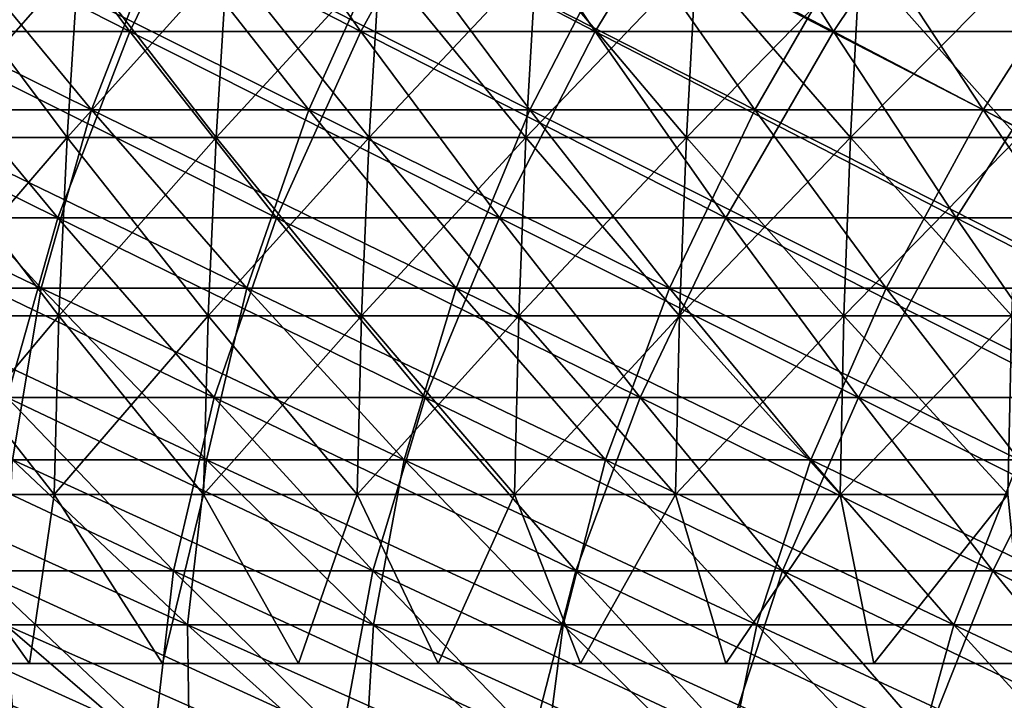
# Model space of a CAD drawing. Header units: millimetres. Extents: x -250 to 250, y -45 to 4150.
# Tile 416 of 656: x -70 to -54, y 3930 to 3941. Entities that reach past the tile are written whole.
import ezdxf

# ---------------------------------------------------------------- set-up
doc = ezdxf.new("R2010")
doc.units = ezdxf.units.MM
doc.header["$LTSCALE"] = 81.481481
for name, color, linetype in [('19', 7, 'CONTINUOUS'), ('20', 7, 'CONTINUOUS'), ('21', 7, 'CONTINUOUS'), ('22', 7, 'CONTINUOUS'), ('23', 7, 'CONTINUOUS'), ('24', 7, 'CONTINUOUS')]:
    doc.layers.add(name, color=color, linetype=linetype)

msp = doc.modelspace()

# ---------------------------------------------------------------- linework, layer by layer
at = {"layer": '19', "color": 7, "linetype": 'CONTINUOUS'}
for points in [[(-68.162, 3940.439, -118.06), (-71.766, 3940.439, -115.905), (-70.46, 3943.502, -122.04), (-68.162, 3940.439, -118.06)], [(-66.668, 3943.502, -124.152), (-68.162, 3940.439, -118.06), (-70.46, 3943.502, -122.04), (-66.668, 3943.502, -124.152)], [(-64.494, 3940.439, -120.103), (-68.162, 3940.439, -118.06), (-66.668, 3943.502, -124.152), (-64.494, 3940.439, -120.103)], [(-62.813, 3943.502, -126.146), (-64.494, 3940.439, -120.103), (-66.668, 3943.502, -124.152), (-62.813, 3943.502, -126.146)], [(-60.765, 3940.439, -122.033), (-64.494, 3940.439, -120.103), (-62.813, 3943.502, -126.146), (-60.765, 3940.439, -122.033)], [(-58.899, 3943.502, -128.021), (-60.765, 3940.439, -122.033), (-62.813, 3943.502, -126.146), (-58.899, 3943.502, -128.021)], [(-56.978, 3940.439, -123.846), (-60.765, 3940.439, -122.033), (-58.899, 3943.502, -128.021), (-56.978, 3940.439, -123.846)], [(-54.929, 3943.502, -129.774), (-56.978, 3940.439, -123.846), (-58.899, 3943.502, -128.021), (-54.929, 3943.502, -129.774)], [(-53.137, 3940.439, -125.542), (-56.978, 3940.439, -123.846), (-54.929, 3943.502, -129.774), (-53.137, 3940.439, -125.542)], [(-50.906, 3943.502, -131.404), (-53.137, 3940.439, -125.542), (-54.929, 3943.502, -129.774), (-50.906, 3943.502, -131.404)], [(-69.311, 3937.479, -111.941), (-72.726, 3937.479, -109.754), (-71.766, 3940.439, -115.905), (-69.311, 3937.479, -111.941)], [(-68.162, 3940.439, -118.06), (-69.311, 3937.479, -111.941), (-71.766, 3940.439, -115.905), (-68.162, 3940.439, -118.06)], [(-65.831, 3937.479, -114.023), (-69.311, 3937.479, -111.941), (-68.162, 3940.439, -118.06), (-65.831, 3937.479, -114.023)], [(-64.494, 3940.439, -120.103), (-65.831, 3937.479, -114.023), (-68.162, 3940.439, -118.06), (-64.494, 3940.439, -120.103)], [(-62.289, 3937.479, -115.996), (-65.831, 3937.479, -114.023), (-64.494, 3940.439, -120.103), (-62.289, 3937.479, -115.996)], [(-60.765, 3940.439, -122.033), (-62.289, 3937.479, -115.996), (-64.494, 3940.439, -120.103), (-60.765, 3940.439, -122.033)], [(-58.687, 3937.479, -117.859), (-62.289, 3937.479, -115.996), (-60.765, 3940.439, -122.033), (-58.687, 3937.479, -117.859)], [(-56.978, 3940.439, -123.846), (-58.687, 3937.479, -117.859), (-60.765, 3940.439, -122.033), (-56.978, 3940.439, -123.846)], [(-55.03, 3937.479, -119.61), (-58.687, 3937.479, -117.859), (-56.978, 3940.439, -123.846), (-55.03, 3937.479, -119.61)], [(-53.137, 3940.439, -125.542), (-55.03, 3937.479, -119.61), (-56.978, 3940.439, -123.846), (-53.137, 3940.439, -125.542)], [(-51.32, 3937.479, -121.248), (-55.03, 3937.479, -119.61), (-53.137, 3940.439, -125.542), (-51.32, 3937.479, -121.248)], [(-69.311, 3937.479, -111.941), (-70.115, 3934.623, -105.814), (-72.726, 3937.479, -109.754), (-69.311, 3937.479, -111.941)], [(-66.823, 3934.623, -107.923), (-70.115, 3934.623, -105.814), (-69.311, 3937.479, -111.941), (-66.823, 3934.623, -107.923)], [(-65.831, 3937.479, -114.023), (-66.823, 3934.623, -107.923), (-69.311, 3937.479, -111.941), (-65.831, 3937.479, -114.023)], [(-63.468, 3934.623, -109.93), (-66.823, 3934.623, -107.923), (-65.831, 3937.479, -114.023), (-63.468, 3934.623, -109.93)], [(-62.289, 3937.479, -115.996), (-63.468, 3934.623, -109.93), (-65.831, 3937.479, -114.023), (-62.289, 3937.479, -115.996)], [(-60.052, 3934.623, -111.832), (-63.468, 3934.623, -109.93), (-62.289, 3937.479, -115.996), (-60.052, 3934.623, -111.832)], [(-58.687, 3937.479, -117.859), (-60.052, 3934.623, -111.832), (-62.289, 3937.479, -115.996), (-58.687, 3937.479, -117.859)], [(-56.58, 3934.623, -113.628), (-60.052, 3934.623, -111.832), (-58.687, 3937.479, -117.859), (-56.58, 3934.623, -113.628)], [(-55.03, 3937.479, -119.61), (-56.58, 3934.623, -113.628), (-58.687, 3937.479, -117.859), (-55.03, 3937.479, -119.61)], [(-53.054, 3934.623, -115.317), (-56.58, 3934.623, -113.628), (-55.03, 3937.479, -119.61), (-53.054, 3934.623, -115.317)], [(-51.32, 3937.479, -121.248), (-53.054, 3934.623, -115.317), (-55.03, 3937.479, -119.61), (-51.32, 3937.479, -121.248)], [(-67.47, 3931.872, -101.822), (-70.574, 3931.872, -99.696), (-70.115, 3934.623, -105.814), (-67.47, 3931.872, -101.822)], [(-66.823, 3934.623, -107.923), (-67.47, 3931.872, -101.822), (-70.115, 3934.623, -105.814), (-66.823, 3934.623, -107.923)], [(-64.302, 3931.872, -103.852), (-67.47, 3931.872, -101.822), (-66.823, 3934.623, -107.923), (-64.302, 3931.872, -103.852)], [(-63.468, 3934.623, -109.93), (-64.302, 3931.872, -103.852), (-66.823, 3934.623, -107.923), (-63.468, 3934.623, -109.93)], [(-61.074, 3931.872, -105.783), (-64.302, 3931.872, -103.852), (-63.468, 3934.623, -109.93), (-61.074, 3931.872, -105.783)], [(-60.052, 3934.623, -111.832), (-61.074, 3931.872, -105.783), (-63.468, 3934.623, -109.93), (-60.052, 3934.623, -111.832)], [(-57.787, 3931.872, -107.613), (-61.074, 3931.872, -105.783), (-60.052, 3934.623, -111.832), (-57.787, 3931.872, -107.613)], [(-56.58, 3934.623, -113.628), (-57.787, 3931.872, -107.613), (-60.052, 3934.623, -111.832), (-56.58, 3934.623, -113.628)], [(-54.446, 3931.872, -109.342), (-57.787, 3931.872, -107.613), (-56.58, 3934.623, -113.628), (-54.446, 3931.872, -109.342)], [(-53.054, 3934.623, -115.317), (-54.446, 3931.872, -109.342), (-56.58, 3934.623, -113.628), (-53.054, 3934.623, -115.317)], [(-51.053, 3931.872, -110.967), (-54.446, 3931.872, -109.342), (-53.054, 3934.623, -115.317), (-51.053, 3931.872, -110.967)], [(-67.772, 3929.227, -95.739), (-70.689, 3929.227, -93.607), (-70.574, 3931.872, -99.696), (-67.772, 3929.227, -95.739)], [(-67.47, 3931.872, -101.822), (-67.772, 3929.227, -95.739), (-70.574, 3931.872, -99.696), (-67.47, 3931.872, -101.822)], [(-64.792, 3929.227, -97.781), (-67.772, 3929.227, -95.739), (-67.47, 3931.872, -101.822), (-64.792, 3929.227, -97.781)], [(-64.302, 3931.872, -103.852), (-64.792, 3929.227, -97.781), (-67.47, 3931.872, -101.822), (-64.302, 3931.872, -103.852)], [(-61.75, 3929.227, -99.73), (-64.792, 3929.227, -97.781), (-64.302, 3931.872, -103.852), (-61.75, 3929.227, -99.73)], [(-61.074, 3931.872, -105.783), (-61.75, 3929.227, -99.73), (-64.302, 3931.872, -103.852), (-61.074, 3931.872, -105.783)], [(-58.65, 3929.227, -101.584), (-61.75, 3929.227, -99.73), (-61.074, 3931.872, -105.783), (-58.65, 3929.227, -101.584)], [(-57.787, 3931.872, -107.613), (-58.65, 3929.227, -101.584), (-61.074, 3931.872, -105.783), (-57.787, 3931.872, -107.613)], [(-55.494, 3929.227, -103.342), (-58.65, 3929.227, -101.584), (-57.787, 3931.872, -107.613), (-55.494, 3929.227, -103.342)], [(-54.446, 3931.872, -109.342), (-55.494, 3929.227, -103.342), (-57.787, 3931.872, -107.613), (-54.446, 3931.872, -109.342)], [(-52.285, 3929.227, -105.002), (-55.494, 3929.227, -103.342), (-54.446, 3931.872, -109.342), (-52.285, 3929.227, -105.002)], [(-51.053, 3931.872, -110.967), (-52.285, 3929.227, -105.002), (-54.446, 3931.872, -109.342), (-51.053, 3931.872, -110.967)]]:
    msp.add_3dface(points, dxfattribs=at)
at = {"layer": '20', "color": 7, "linetype": 'CONTINUOUS'}
for points in [[(-71.766, 3940.439, 115.905), (-68.162, 3940.439, 118.06), (-74.185, 3943.502, 119.813), (-71.766, 3940.439, 115.905)], [(-74.185, 3943.502, 119.813), (-68.162, 3940.439, 118.06), (-70.46, 3943.502, 122.04), (-74.185, 3943.502, 119.813)], [(-68.162, 3940.439, 118.06), (-64.494, 3940.439, 120.103), (-70.46, 3943.502, 122.04), (-68.162, 3940.439, 118.06)], [(-70.46, 3943.502, 122.04), (-64.494, 3940.439, 120.103), (-66.668, 3943.502, 124.152), (-70.46, 3943.502, 122.04)], [(-64.494, 3940.439, 120.103), (-60.765, 3940.439, 122.033), (-66.668, 3943.502, 124.152), (-64.494, 3940.439, 120.103)], [(-66.668, 3943.502, 124.152), (-60.765, 3940.439, 122.033), (-62.813, 3943.502, 126.146), (-66.668, 3943.502, 124.152)], [(-60.765, 3940.439, 122.033), (-56.978, 3940.439, 123.846), (-62.813, 3943.502, 126.146), (-60.765, 3940.439, 122.033)], [(-62.813, 3943.502, 126.146), (-56.978, 3940.439, 123.846), (-58.899, 3943.502, 128.021), (-62.813, 3943.502, 126.146)], [(-56.978, 3940.439, 123.846), (-53.137, 3940.439, 125.542), (-58.899, 3943.502, 128.021), (-56.978, 3940.439, 123.846)], [(-58.899, 3943.502, 128.021), (-53.137, 3940.439, 125.542), (-54.929, 3943.502, 129.774), (-58.899, 3943.502, 128.021)], [(-53.137, 3940.439, 125.542), (-49.246, 3940.439, 127.119), (-54.929, 3943.502, 129.774), (-53.137, 3940.439, 125.542)], [(-54.929, 3943.502, 129.774), (-49.246, 3940.439, 127.119), (-50.906, 3943.502, 131.404), (-54.929, 3943.502, 129.774)], [(-72.726, 3937.479, 109.754), (-69.311, 3937.479, 111.941), (-75.301, 3940.439, 113.64), (-72.726, 3937.479, 109.754)], [(-75.301, 3940.439, 113.64), (-69.311, 3937.479, 111.941), (-71.766, 3940.439, 115.905), (-75.301, 3940.439, 113.64)], [(-69.311, 3937.479, 111.941), (-65.831, 3937.479, 114.023), (-71.766, 3940.439, 115.905), (-69.311, 3937.479, 111.941)], [(-71.766, 3940.439, 115.905), (-65.831, 3937.479, 114.023), (-68.162, 3940.439, 118.06), (-71.766, 3940.439, 115.905)], [(-65.831, 3937.479, 114.023), (-62.289, 3937.479, 115.996), (-68.162, 3940.439, 118.06), (-65.831, 3937.479, 114.023)], [(-68.162, 3940.439, 118.06), (-62.289, 3937.479, 115.996), (-64.494, 3940.439, 120.103), (-68.162, 3940.439, 118.06)], [(-62.289, 3937.479, 115.996), (-58.687, 3937.479, 117.859), (-64.494, 3940.439, 120.103), (-62.289, 3937.479, 115.996)], [(-64.494, 3940.439, 120.103), (-58.687, 3937.479, 117.859), (-60.765, 3940.439, 122.033), (-64.494, 3940.439, 120.103)], [(-58.687, 3937.479, 117.859), (-55.03, 3937.479, 119.61), (-60.765, 3940.439, 122.033), (-58.687, 3937.479, 117.859)], [(-60.765, 3940.439, 122.033), (-55.03, 3937.479, 119.61), (-56.978, 3940.439, 123.846), (-60.765, 3940.439, 122.033)], [(-55.03, 3937.479, 119.61), (-51.32, 3937.479, 121.248), (-56.978, 3940.439, 123.846), (-55.03, 3937.479, 119.61)], [(-56.978, 3940.439, 123.846), (-51.32, 3937.479, 121.248), (-53.137, 3940.439, 125.542), (-56.978, 3940.439, 123.846)], [(-70.115, 3934.623, 105.814), (-66.823, 3934.623, 107.923), (-72.726, 3937.479, 109.754), (-70.115, 3934.623, 105.814)], [(-72.726, 3937.479, 109.754), (-66.823, 3934.623, 107.923), (-69.311, 3937.479, 111.941), (-72.726, 3937.479, 109.754)], [(-66.823, 3934.623, 107.923), (-63.468, 3934.623, 109.93), (-69.311, 3937.479, 111.941), (-66.823, 3934.623, 107.923)], [(-69.311, 3937.479, 111.941), (-63.468, 3934.623, 109.93), (-65.831, 3937.479, 114.023), (-69.311, 3937.479, 111.941)], [(-63.468, 3934.623, 109.93), (-60.052, 3934.623, 111.832), (-65.831, 3937.479, 114.023), (-63.468, 3934.623, 109.93)], [(-65.831, 3937.479, 114.023), (-60.052, 3934.623, 111.832), (-62.289, 3937.479, 115.996), (-65.831, 3937.479, 114.023)], [(-60.052, 3934.623, 111.832), (-56.58, 3934.623, 113.628), (-62.289, 3937.479, 115.996), (-60.052, 3934.623, 111.832)], [(-62.289, 3937.479, 115.996), (-56.58, 3934.623, 113.628), (-58.687, 3937.479, 117.859), (-62.289, 3937.479, 115.996)], [(-56.58, 3934.623, 113.628), (-53.054, 3934.623, 115.317), (-58.687, 3937.479, 117.859), (-56.58, 3934.623, 113.628)], [(-58.687, 3937.479, 117.859), (-53.054, 3934.623, 115.317), (-55.03, 3937.479, 119.61), (-58.687, 3937.479, 117.859)], [(-53.054, 3934.623, 115.317), (-49.478, 3934.623, 116.896), (-55.03, 3937.479, 119.61), (-53.054, 3934.623, 115.317)], [(-55.03, 3937.479, 119.61), (-49.478, 3934.623, 116.896), (-51.32, 3937.479, 121.248), (-55.03, 3937.479, 119.61)], [(-70.574, 3931.872, 99.696), (-67.47, 3931.872, 101.822), (-73.34, 3934.623, 103.605), (-70.574, 3931.872, 99.696)], [(-73.34, 3934.623, 103.605), (-67.47, 3931.872, 101.822), (-70.115, 3934.623, 105.814), (-73.34, 3934.623, 103.605)], [(-67.47, 3931.872, 101.822), (-64.302, 3931.872, 103.852), (-70.115, 3934.623, 105.814), (-67.47, 3931.872, 101.822)], [(-70.115, 3934.623, 105.814), (-64.302, 3931.872, 103.852), (-66.823, 3934.623, 107.923), (-70.115, 3934.623, 105.814)], [(-64.302, 3931.872, 103.852), (-61.074, 3931.872, 105.783), (-66.823, 3934.623, 107.923), (-64.302, 3931.872, 103.852)], [(-66.823, 3934.623, 107.923), (-61.074, 3931.872, 105.783), (-63.468, 3934.623, 109.93), (-66.823, 3934.623, 107.923)], [(-61.074, 3931.872, 105.783), (-57.787, 3931.872, 107.613), (-63.468, 3934.623, 109.93), (-61.074, 3931.872, 105.783)], [(-63.468, 3934.623, 109.93), (-57.787, 3931.872, 107.613), (-60.052, 3934.623, 111.832), (-63.468, 3934.623, 109.93)], [(-57.787, 3931.872, 107.613), (-54.446, 3931.872, 109.342), (-60.052, 3934.623, 111.832), (-57.787, 3931.872, 107.613)], [(-60.052, 3934.623, 111.832), (-54.446, 3931.872, 109.342), (-56.58, 3934.623, 113.628), (-60.052, 3934.623, 111.832)], [(-54.446, 3931.872, 109.342), (-51.053, 3931.872, 110.967), (-56.58, 3934.623, 113.628), (-54.446, 3931.872, 109.342)], [(-56.58, 3934.623, 113.628), (-51.053, 3931.872, 110.967), (-53.054, 3934.623, 115.317), (-56.58, 3934.623, 113.628)], [(-70.689, 3929.227, 93.607), (-67.772, 3929.227, 95.739), (-73.61, 3931.872, 97.476), (-70.689, 3929.227, 93.607)], [(-73.61, 3931.872, 97.476), (-67.772, 3929.227, 95.739), (-70.574, 3931.872, 99.696), (-73.61, 3931.872, 97.476)], [(-67.772, 3929.227, 95.739), (-64.792, 3929.227, 97.781), (-70.574, 3931.872, 99.696), (-67.772, 3929.227, 95.739)], [(-70.574, 3931.872, 99.696), (-64.792, 3929.227, 97.781), (-67.47, 3931.872, 101.822), (-70.574, 3931.872, 99.696)], [(-64.792, 3929.227, 97.781), (-61.75, 3929.227, 99.73), (-67.47, 3931.872, 101.822), (-64.792, 3929.227, 97.781)], [(-67.47, 3931.872, 101.822), (-61.75, 3929.227, 99.73), (-64.302, 3931.872, 103.852), (-67.47, 3931.872, 101.822)], [(-61.75, 3929.227, 99.73), (-58.65, 3929.227, 101.584), (-64.302, 3931.872, 103.852), (-61.75, 3929.227, 99.73)], [(-64.302, 3931.872, 103.852), (-58.65, 3929.227, 101.584), (-61.074, 3931.872, 105.783), (-64.302, 3931.872, 103.852)], [(-58.65, 3929.227, 101.584), (-55.494, 3929.227, 103.342), (-61.074, 3931.872, 105.783), (-58.65, 3929.227, 101.584)], [(-61.074, 3931.872, 105.783), (-55.494, 3929.227, 103.342), (-57.787, 3931.872, 107.613), (-61.074, 3931.872, 105.783)], [(-55.494, 3929.227, 103.342), (-52.285, 3929.227, 105.002), (-57.787, 3931.872, 107.613), (-55.494, 3929.227, 103.342)], [(-57.787, 3931.872, 107.613), (-52.285, 3929.227, 105.002), (-54.446, 3931.872, 109.342), (-57.787, 3931.872, 107.613)], [(-52.285, 3929.227, 105.002), (-49.026, 3929.227, 106.562), (-54.446, 3931.872, 109.342), (-52.285, 3929.227, 105.002)], [(-54.446, 3931.872, 109.342), (-49.026, 3929.227, 106.562), (-51.053, 3931.872, 110.967), (-54.446, 3931.872, 109.342)]]:
    msp.add_3dface(points, dxfattribs=at)
at = {"layer": '21', "color": 7, "linetype": 'CONTINUOUS'}
for points in [[(-68.772, 3939.197, 111.071), (-72.16, 3939.197, 108.9), (-71.206, 3942.134, 115.002), (-68.772, 3939.197, 111.071)], [(-67.631, 3942.134, 117.14), (-68.772, 3939.197, 111.071), (-71.206, 3942.134, 115.002), (-67.631, 3942.134, 117.14)], [(-65.319, 3939.197, 113.136), (-68.772, 3939.197, 111.071), (-67.631, 3942.134, 117.14), (-65.319, 3939.197, 113.136)], [(-63.991, 3942.134, 119.167), (-65.319, 3939.197, 113.136), (-67.631, 3942.134, 117.14), (-63.991, 3942.134, 119.167)], [(-61.804, 3939.197, 115.094), (-65.319, 3939.197, 113.136), (-63.991, 3942.134, 119.167), (-61.804, 3939.197, 115.094)], [(-60.291, 3942.134, 121.081), (-61.804, 3939.197, 115.094), (-63.991, 3942.134, 119.167), (-60.291, 3942.134, 121.081)], [(-58.23, 3939.197, 116.942), (-61.804, 3939.197, 115.094), (-60.291, 3942.134, 121.081), (-58.23, 3939.197, 116.942)], [(-56.534, 3942.134, 122.881), (-58.23, 3939.197, 116.942), (-60.291, 3942.134, 121.081), (-56.534, 3942.134, 122.881)], [(-54.601, 3939.197, 118.68), (-58.23, 3939.197, 116.942), (-56.534, 3942.134, 122.881), (-54.601, 3939.197, 118.68)], [(-52.723, 3942.134, 124.563), (-54.601, 3939.197, 118.68), (-56.534, 3942.134, 122.881), (-52.723, 3942.134, 124.563)], [(-50.921, 3939.197, 120.305), (-54.601, 3939.197, 118.68), (-52.723, 3942.134, 124.563), (-50.921, 3939.197, 120.305)], [(-69.571, 3936.364, 104.993), (-72.771, 3936.364, 102.8), (-72.16, 3939.197, 108.9), (-69.571, 3936.364, 104.993)], [(-68.772, 3939.197, 111.071), (-69.571, 3936.364, 104.993), (-72.16, 3939.197, 108.9), (-68.772, 3939.197, 111.071)], [(-66.304, 3936.364, 107.085), (-69.571, 3936.364, 104.993), (-68.772, 3939.197, 111.071), (-66.304, 3936.364, 107.085)], [(-65.319, 3939.197, 113.136), (-66.304, 3936.364, 107.085), (-68.772, 3939.197, 111.071), (-65.319, 3939.197, 113.136)], [(-62.975, 3936.364, 109.076), (-66.304, 3936.364, 107.085), (-65.319, 3939.197, 113.136), (-62.975, 3936.364, 109.076)], [(-61.804, 3939.197, 115.094), (-62.975, 3936.364, 109.076), (-65.319, 3939.197, 113.136), (-61.804, 3939.197, 115.094)], [(-59.586, 3936.364, 110.964), (-62.975, 3936.364, 109.076), (-61.804, 3939.197, 115.094), (-59.586, 3936.364, 110.964)], [(-58.23, 3939.197, 116.942), (-59.586, 3936.364, 110.964), (-61.804, 3939.197, 115.094), (-58.23, 3939.197, 116.942)], [(-56.141, 3936.364, 112.746), (-59.586, 3936.364, 110.964), (-58.23, 3939.197, 116.942), (-56.141, 3936.364, 112.746)], [(-54.601, 3939.197, 118.68), (-56.141, 3936.364, 112.746), (-58.23, 3939.197, 116.942), (-54.601, 3939.197, 118.68)], [(-52.642, 3936.364, 114.422), (-56.141, 3936.364, 112.746), (-54.601, 3939.197, 118.68), (-52.642, 3936.364, 114.422)], [(-50.921, 3939.197, 120.305), (-52.642, 3936.364, 114.422), (-54.601, 3939.197, 118.68), (-50.921, 3939.197, 120.305)], [(-69.571, 3936.364, 104.993), (-70.027, 3933.634, 98.924), (-72.771, 3936.364, 102.8), (-69.571, 3936.364, 104.993)], [(-66.947, 3933.634, 101.034), (-70.027, 3933.634, 98.924), (-69.571, 3936.364, 104.993), (-66.947, 3933.634, 101.034)], [(-66.304, 3936.364, 107.085), (-66.947, 3933.634, 101.034), (-69.571, 3936.364, 104.993), (-66.304, 3936.364, 107.085)], [(-63.804, 3933.634, 103.047), (-66.947, 3933.634, 101.034), (-66.304, 3936.364, 107.085), (-63.804, 3933.634, 103.047)], [(-62.975, 3936.364, 109.076), (-63.804, 3933.634, 103.047), (-66.304, 3936.364, 107.085), (-62.975, 3936.364, 109.076)], [(-60.601, 3933.634, 104.963), (-63.804, 3933.634, 103.047), (-62.975, 3936.364, 109.076), (-60.601, 3933.634, 104.963)], [(-59.586, 3936.364, 110.964), (-60.601, 3933.634, 104.963), (-62.975, 3936.364, 109.076), (-59.586, 3936.364, 110.964)], [(-57.34, 3933.634, 106.78), (-60.601, 3933.634, 104.963), (-59.586, 3936.364, 110.964), (-57.34, 3933.634, 106.78)], [(-56.141, 3936.364, 112.746), (-57.34, 3933.634, 106.78), (-59.586, 3936.364, 110.964), (-56.141, 3936.364, 112.746)], [(-54.024, 3933.634, 108.495), (-57.34, 3933.634, 106.78), (-56.141, 3936.364, 112.746), (-54.024, 3933.634, 108.495)], [(-52.642, 3936.364, 114.422), (-54.024, 3933.634, 108.495), (-56.141, 3936.364, 112.746), (-52.642, 3936.364, 114.422)], [(-67.249, 3931.01, 95), (-70.143, 3931.01, 92.884), (-70.027, 3933.634, 98.924), (-67.249, 3931.01, 95)], [(-66.947, 3933.634, 101.034), (-67.249, 3931.01, 95), (-70.027, 3933.634, 98.924), (-66.947, 3933.634, 101.034)], [(-64.291, 3931.01, 97.026), (-67.249, 3931.01, 95), (-66.947, 3933.634, 101.034), (-64.291, 3931.01, 97.026)], [(-63.804, 3933.634, 103.047), (-64.291, 3931.01, 97.026), (-66.947, 3933.634, 101.034), (-63.804, 3933.634, 103.047)], [(-61.273, 3931.01, 98.959), (-64.291, 3931.01, 97.026), (-63.804, 3933.634, 103.047), (-61.273, 3931.01, 98.959)], [(-60.601, 3933.634, 104.963), (-61.273, 3931.01, 98.959), (-63.804, 3933.634, 103.047), (-60.601, 3933.634, 104.963)], [(-58.197, 3931.01, 100.799), (-61.273, 3931.01, 98.959), (-60.601, 3933.634, 104.963), (-58.197, 3931.01, 100.799)], [(-57.34, 3933.634, 106.78), (-58.197, 3931.01, 100.799), (-60.601, 3933.634, 104.963), (-57.34, 3933.634, 106.78)], [(-55.065, 3931.01, 102.544), (-58.197, 3931.01, 100.799), (-57.34, 3933.634, 106.78), (-55.065, 3931.01, 102.544)], [(-54.024, 3933.634, 108.495), (-55.065, 3931.01, 102.544), (-57.34, 3933.634, 106.78), (-54.024, 3933.634, 108.495)], [(-51.881, 3931.01, 104.191), (-55.065, 3931.01, 102.544), (-54.024, 3933.634, 108.495), (-51.881, 3931.01, 104.191)], [(-67.211, 3928.493, 89.001), (-69.92, 3928.493, 86.889), (-70.143, 3931.01, 92.884), (-67.211, 3928.493, 89.001)], [(-67.249, 3931.01, 95), (-67.211, 3928.493, 89.001), (-70.143, 3931.01, 92.884), (-67.249, 3931.01, 95)], [(-64.438, 3928.493, 91.029), (-67.211, 3928.493, 89.001), (-67.249, 3931.01, 95), (-64.438, 3928.493, 91.029)], [(-64.291, 3931.01, 97.026), (-64.438, 3928.493, 91.029), (-67.249, 3931.01, 95), (-64.291, 3931.01, 97.026)], [(-61.604, 3928.493, 92.97), (-64.438, 3928.493, 91.029), (-64.291, 3931.01, 97.026), (-61.604, 3928.493, 92.97)], [(-61.273, 3931.01, 98.959), (-61.604, 3928.493, 92.97), (-64.291, 3931.01, 97.026), (-61.273, 3931.01, 98.959)], [(-58.712, 3928.493, 94.823), (-61.604, 3928.493, 92.97), (-61.273, 3931.01, 98.959), (-58.712, 3928.493, 94.823)], [(-58.197, 3931.01, 100.799), (-58.712, 3928.493, 94.823), (-61.273, 3931.01, 98.959), (-58.197, 3931.01, 100.799)], [(-55.764, 3928.493, 96.586), (-58.712, 3928.493, 94.823), (-58.197, 3931.01, 100.799), (-55.764, 3928.493, 96.586)], [(-55.065, 3931.01, 102.544), (-55.764, 3928.493, 96.586), (-58.197, 3931.01, 100.799), (-55.065, 3931.01, 102.544)], [(-52.763, 3928.493, 98.258), (-55.764, 3928.493, 96.586), (-55.065, 3931.01, 102.544), (-52.763, 3928.493, 98.258)], [(-51.881, 3931.01, 104.191), (-52.763, 3928.493, 98.258), (-55.065, 3931.01, 102.544), (-51.881, 3931.01, 104.191)]]:
    msp.add_3dface(points, dxfattribs=at)
at = {"layer": '22', "color": 7, "linetype": 'CONTINUOUS'}
for points in [[(-72.16, 3939.197, -108.9), (-68.772, 3939.197, -111.071), (-74.714, 3942.134, -112.755), (-72.16, 3939.197, -108.9)], [(-74.714, 3942.134, -112.755), (-68.772, 3939.197, -111.071), (-71.206, 3942.134, -115.002), (-74.714, 3942.134, -112.755)], [(-68.772, 3939.197, -111.071), (-65.319, 3939.197, -113.136), (-71.206, 3942.134, -115.002), (-68.772, 3939.197, -111.071)], [(-71.206, 3942.134, -115.002), (-65.319, 3939.197, -113.136), (-67.631, 3942.134, -117.14), (-71.206, 3942.134, -115.002)], [(-65.319, 3939.197, -113.136), (-61.804, 3939.197, -115.094), (-67.631, 3942.134, -117.14), (-65.319, 3939.197, -113.136)], [(-67.631, 3942.134, -117.14), (-61.804, 3939.197, -115.094), (-63.991, 3942.134, -119.167), (-67.631, 3942.134, -117.14)], [(-61.804, 3939.197, -115.094), (-58.23, 3939.197, -116.942), (-63.991, 3942.134, -119.167), (-61.804, 3939.197, -115.094)], [(-63.991, 3942.134, -119.167), (-58.23, 3939.197, -116.942), (-60.291, 3942.134, -121.081), (-63.991, 3942.134, -119.167)], [(-58.23, 3939.197, -116.942), (-54.601, 3939.197, -118.68), (-60.291, 3942.134, -121.081), (-58.23, 3939.197, -116.942)], [(-60.291, 3942.134, -121.081), (-54.601, 3939.197, -118.68), (-56.534, 3942.134, -122.881), (-60.291, 3942.134, -121.081)], [(-54.601, 3939.197, -118.68), (-50.921, 3939.197, -120.305), (-56.534, 3942.134, -122.881), (-54.601, 3939.197, -118.68)], [(-56.534, 3942.134, -122.881), (-50.921, 3939.197, -120.305), (-52.723, 3942.134, -124.563), (-56.534, 3942.134, -122.881)], [(-72.771, 3936.364, -102.8), (-69.571, 3936.364, -104.993), (-75.479, 3939.197, -106.626), (-72.771, 3936.364, -102.8)], [(-75.479, 3939.197, -106.626), (-69.571, 3936.364, -104.993), (-72.16, 3939.197, -108.9), (-75.479, 3939.197, -106.626)], [(-69.571, 3936.364, -104.993), (-66.304, 3936.364, -107.085), (-72.16, 3939.197, -108.9), (-69.571, 3936.364, -104.993)], [(-72.16, 3939.197, -108.9), (-66.304, 3936.364, -107.085), (-68.772, 3939.197, -111.071), (-72.16, 3939.197, -108.9)], [(-66.304, 3936.364, -107.085), (-62.975, 3936.364, -109.076), (-68.772, 3939.197, -111.071), (-66.304, 3936.364, -107.085)], [(-68.772, 3939.197, -111.071), (-62.975, 3936.364, -109.076), (-65.319, 3939.197, -113.136), (-68.772, 3939.197, -111.071)], [(-62.975, 3936.364, -109.076), (-59.586, 3936.364, -110.964), (-65.319, 3939.197, -113.136), (-62.975, 3936.364, -109.076)], [(-65.319, 3939.197, -113.136), (-59.586, 3936.364, -110.964), (-61.804, 3939.197, -115.094), (-65.319, 3939.197, -113.136)], [(-59.586, 3936.364, -110.964), (-56.141, 3936.364, -112.746), (-61.804, 3939.197, -115.094), (-59.586, 3936.364, -110.964)], [(-61.804, 3939.197, -115.094), (-56.141, 3936.364, -112.746), (-58.23, 3939.197, -116.942), (-61.804, 3939.197, -115.094)], [(-56.141, 3936.364, -112.746), (-52.642, 3936.364, -114.422), (-58.23, 3939.197, -116.942), (-56.141, 3936.364, -112.746)], [(-58.23, 3939.197, -116.942), (-52.642, 3936.364, -114.422), (-54.601, 3939.197, -118.68), (-58.23, 3939.197, -116.942)], [(-52.642, 3936.364, -114.422), (-49.094, 3936.364, -115.988), (-54.601, 3939.197, -118.68), (-52.642, 3936.364, -114.422)], [(-54.601, 3939.197, -118.68), (-49.094, 3936.364, -115.988), (-50.921, 3939.197, -120.305), (-54.601, 3939.197, -118.68)], [(-70.027, 3933.634, -98.924), (-66.947, 3933.634, -101.034), (-72.771, 3936.364, -102.8), (-70.027, 3933.634, -98.924)], [(-72.771, 3936.364, -102.8), (-66.947, 3933.634, -101.034), (-69.571, 3936.364, -104.993), (-72.771, 3936.364, -102.8)], [(-66.947, 3933.634, -101.034), (-63.804, 3933.634, -103.047), (-69.571, 3936.364, -104.993), (-66.947, 3933.634, -101.034)], [(-69.571, 3936.364, -104.993), (-63.804, 3933.634, -103.047), (-66.304, 3936.364, -107.085), (-69.571, 3936.364, -104.993)], [(-63.804, 3933.634, -103.047), (-60.601, 3933.634, -104.963), (-66.304, 3936.364, -107.085), (-63.804, 3933.634, -103.047)], [(-66.304, 3936.364, -107.085), (-60.601, 3933.634, -104.963), (-62.975, 3936.364, -109.076), (-66.304, 3936.364, -107.085)], [(-60.601, 3933.634, -104.963), (-57.34, 3933.634, -106.78), (-62.975, 3936.364, -109.076), (-60.601, 3933.634, -104.963)], [(-62.975, 3936.364, -109.076), (-57.34, 3933.634, -106.78), (-59.586, 3936.364, -110.964), (-62.975, 3936.364, -109.076)], [(-57.34, 3933.634, -106.78), (-54.024, 3933.634, -108.495), (-59.586, 3936.364, -110.964), (-57.34, 3933.634, -106.78)], [(-59.586, 3936.364, -110.964), (-54.024, 3933.634, -108.495), (-56.141, 3936.364, -112.746), (-59.586, 3936.364, -110.964)], [(-54.024, 3933.634, -108.495), (-50.657, 3933.634, -110.107), (-56.141, 3936.364, -112.746), (-54.024, 3933.634, -108.495)], [(-56.141, 3936.364, -112.746), (-50.657, 3933.634, -110.107), (-52.642, 3936.364, -114.422), (-56.141, 3936.364, -112.746)], [(-70.143, 3931.01, -92.884), (-67.249, 3931.01, -95), (-73.04, 3933.634, -96.721), (-70.143, 3931.01, -92.884)], [(-73.04, 3933.634, -96.721), (-67.249, 3931.01, -95), (-70.027, 3933.634, -98.924), (-73.04, 3933.634, -96.721)], [(-67.249, 3931.01, -95), (-64.291, 3931.01, -97.026), (-70.027, 3933.634, -98.924), (-67.249, 3931.01, -95)], [(-70.027, 3933.634, -98.924), (-64.291, 3931.01, -97.026), (-66.947, 3933.634, -101.034), (-70.027, 3933.634, -98.924)], [(-64.291, 3931.01, -97.026), (-61.273, 3931.01, -98.959), (-66.947, 3933.634, -101.034), (-64.291, 3931.01, -97.026)], [(-66.947, 3933.634, -101.034), (-61.273, 3931.01, -98.959), (-63.804, 3933.634, -103.047), (-66.947, 3933.634, -101.034)], [(-61.273, 3931.01, -98.959), (-58.197, 3931.01, -100.799), (-63.804, 3933.634, -103.047), (-61.273, 3931.01, -98.959)], [(-63.804, 3933.634, -103.047), (-58.197, 3931.01, -100.799), (-60.601, 3933.634, -104.963), (-63.804, 3933.634, -103.047)], [(-58.197, 3931.01, -100.799), (-55.065, 3931.01, -102.544), (-60.601, 3933.634, -104.963), (-58.197, 3931.01, -100.799)], [(-60.601, 3933.634, -104.963), (-55.065, 3931.01, -102.544), (-57.34, 3933.634, -106.78), (-60.601, 3933.634, -104.963)], [(-55.065, 3931.01, -102.544), (-51.881, 3931.01, -104.191), (-57.34, 3933.634, -106.78), (-55.065, 3931.01, -102.544)], [(-57.34, 3933.634, -106.78), (-51.881, 3931.01, -104.191), (-54.024, 3933.634, -108.495), (-57.34, 3933.634, -106.78)], [(-69.92, 3928.493, -86.889), (-67.211, 3928.493, -89.001), (-72.97, 3931.01, -90.68), (-69.92, 3928.493, -86.889)], [(-72.97, 3931.01, -90.68), (-67.211, 3928.493, -89.001), (-70.143, 3931.01, -92.884), (-72.97, 3931.01, -90.68)], [(-67.211, 3928.493, -89.001), (-64.438, 3928.493, -91.029), (-70.143, 3931.01, -92.884), (-67.211, 3928.493, -89.001)], [(-70.143, 3931.01, -92.884), (-64.438, 3928.493, -91.029), (-67.249, 3931.01, -95), (-70.143, 3931.01, -92.884)], [(-64.438, 3928.493, -91.029), (-61.604, 3928.493, -92.97), (-67.249, 3931.01, -95), (-64.438, 3928.493, -91.029)], [(-67.249, 3931.01, -95), (-61.604, 3928.493, -92.97), (-64.291, 3931.01, -97.026), (-67.249, 3931.01, -95)], [(-61.604, 3928.493, -92.97), (-58.712, 3928.493, -94.823), (-64.291, 3931.01, -97.026), (-61.604, 3928.493, -92.97)], [(-64.291, 3931.01, -97.026), (-58.712, 3928.493, -94.823), (-61.273, 3931.01, -98.959), (-64.291, 3931.01, -97.026)], [(-58.712, 3928.493, -94.823), (-55.764, 3928.493, -96.586), (-61.273, 3931.01, -98.959), (-58.712, 3928.493, -94.823)], [(-61.273, 3931.01, -98.959), (-55.764, 3928.493, -96.586), (-58.197, 3931.01, -100.799), (-61.273, 3931.01, -98.959)], [(-55.764, 3928.493, -96.586), (-52.763, 3928.493, -98.258), (-58.197, 3931.01, -100.799), (-55.764, 3928.493, -96.586)], [(-58.197, 3931.01, -100.799), (-52.763, 3928.493, -98.258), (-55.065, 3931.01, -102.544), (-58.197, 3931.01, -100.799)], [(-52.763, 3928.493, -98.258), (-49.712, 3928.493, -99.836), (-55.065, 3931.01, -102.544), (-52.763, 3928.493, -98.258)], [(-55.065, 3931.01, -102.544), (-49.712, 3928.493, -99.836), (-51.881, 3931.01, -104.191), (-55.065, 3931.01, -102.544)]]:
    msp.add_3dface(points, dxfattribs=at)
at = {"layer": '23', "color": 7, "linetype": 'CONTINUOUS'}
for points in [[(-71.465, 3938.756, 73.701), (-69.162, 3938.756, 75.867), (-71.278, 3941.584, 73.508), (-71.465, 3938.756, 73.701)], [(-71.278, 3941.584, 73.508), (-69.162, 3938.756, 75.867), (-68.98, 3941.584, 75.668), (-71.278, 3941.584, 73.508)], [(-69.162, 3938.756, 75.867), (-66.793, 3938.756, 77.961), (-68.98, 3941.584, 75.668), (-69.162, 3938.756, 75.867)], [(-68.98, 3941.584, 75.668), (-66.793, 3938.756, 77.961), (-66.617, 3941.584, 77.756), (-68.98, 3941.584, 75.668)], [(-66.793, 3938.756, 77.961), (-64.36, 3938.756, 79.981), (-66.617, 3941.584, 77.756), (-66.793, 3938.756, 77.961)], [(-66.617, 3941.584, 77.756), (-64.36, 3938.756, 79.981), (-64.191, 3941.584, 79.771), (-66.617, 3941.584, 77.756)], [(-64.36, 3938.756, 79.981), (-61.867, 3938.756, 81.925), (-64.191, 3941.584, 79.771), (-64.36, 3938.756, 79.981)], [(-64.191, 3941.584, 79.771), (-61.867, 3938.756, 81.925), (-61.704, 3941.584, 81.71), (-64.191, 3941.584, 79.771)], [(-61.867, 3938.756, 81.925), (-59.315, 3938.756, 83.791), (-61.704, 3941.584, 81.71), (-61.867, 3938.756, 81.925)], [(-61.704, 3941.584, 81.71), (-59.315, 3938.756, 83.791), (-59.159, 3941.584, 83.571), (-61.704, 3941.584, 81.71)], [(-59.315, 3938.756, 83.791), (-56.706, 3938.756, 85.578), (-59.159, 3941.584, 83.571), (-59.315, 3938.756, 83.791)], [(-59.159, 3941.584, 83.571), (-56.706, 3938.756, 85.578), (-56.557, 3941.584, 85.353), (-59.159, 3941.584, 83.571)], [(-56.706, 3938.756, 85.578), (-54.044, 3938.756, 87.284), (-56.557, 3941.584, 85.353), (-56.706, 3938.756, 85.578)], [(-56.557, 3941.584, 85.353), (-54.044, 3938.756, 87.284), (-53.902, 3941.584, 87.055), (-56.557, 3941.584, 85.353)], [(-71.599, 3935.921, 73.839), (-69.291, 3935.921, 76.008), (-71.465, 3938.756, 73.701), (-71.599, 3935.921, 73.839)], [(-71.465, 3938.756, 73.701), (-69.291, 3935.921, 76.008), (-69.162, 3938.756, 75.867), (-71.465, 3938.756, 73.701)], [(-69.291, 3935.921, 76.008), (-66.917, 3935.921, 78.106), (-69.162, 3938.756, 75.867), (-69.291, 3935.921, 76.008)], [(-69.162, 3938.756, 75.867), (-66.917, 3935.921, 78.106), (-66.793, 3938.756, 77.961), (-69.162, 3938.756, 75.867)], [(-66.917, 3935.921, 78.106), (-64.48, 3935.921, 80.13), (-66.793, 3938.756, 77.961), (-66.917, 3935.921, 78.106)], [(-66.793, 3938.756, 77.961), (-64.48, 3935.921, 80.13), (-64.36, 3938.756, 79.981), (-66.793, 3938.756, 77.961)], [(-64.48, 3935.921, 80.13), (-61.982, 3935.921, 82.078), (-64.36, 3938.756, 79.981), (-64.48, 3935.921, 80.13)], [(-64.36, 3938.756, 79.981), (-61.982, 3935.921, 82.078), (-61.867, 3938.756, 81.925), (-64.36, 3938.756, 79.981)], [(-61.982, 3935.921, 82.078), (-59.425, 3935.921, 83.947), (-61.867, 3938.756, 81.925), (-61.982, 3935.921, 82.078)], [(-61.867, 3938.756, 81.925), (-59.425, 3935.921, 83.947), (-59.315, 3938.756, 83.791), (-61.867, 3938.756, 81.925)], [(-59.425, 3935.921, 83.947), (-56.812, 3935.921, 85.738), (-59.315, 3938.756, 83.791), (-59.425, 3935.921, 83.947)], [(-59.315, 3938.756, 83.791), (-56.812, 3935.921, 85.738), (-56.706, 3938.756, 85.578), (-59.315, 3938.756, 83.791)], [(-56.812, 3935.921, 85.738), (-54.145, 3935.921, 87.446), (-56.706, 3938.756, 85.578), (-56.812, 3935.921, 85.738)], [(-56.706, 3938.756, 85.578), (-54.145, 3935.921, 87.446), (-54.044, 3938.756, 87.284), (-56.706, 3938.756, 85.578)], [(-71.677, 3933.082, 73.92), (-69.367, 3933.082, 76.092), (-71.599, 3935.921, 73.839), (-71.677, 3933.082, 73.92)], [(-71.599, 3935.921, 73.839), (-69.367, 3933.082, 76.092), (-69.291, 3935.921, 76.008), (-71.599, 3935.921, 73.839)], [(-69.367, 3933.082, 76.092), (-66.991, 3933.082, 78.192), (-69.291, 3935.921, 76.008), (-69.367, 3933.082, 76.092)], [(-69.291, 3935.921, 76.008), (-66.991, 3933.082, 78.192), (-66.917, 3935.921, 78.106), (-69.291, 3935.921, 76.008)], [(-66.991, 3933.082, 78.192), (-64.551, 3933.082, 80.218), (-66.917, 3935.921, 78.106), (-66.991, 3933.082, 78.192)], [(-66.917, 3935.921, 78.106), (-64.551, 3933.082, 80.218), (-64.48, 3935.921, 80.13), (-66.917, 3935.921, 78.106)], [(-64.551, 3933.082, 80.218), (-62.05, 3933.082, 82.168), (-64.48, 3935.921, 80.13), (-64.551, 3933.082, 80.218)], [(-64.48, 3935.921, 80.13), (-62.05, 3933.082, 82.168), (-61.982, 3935.921, 82.078), (-64.48, 3935.921, 80.13)], [(-62.05, 3933.082, 82.168), (-59.491, 3933.082, 84.04), (-61.982, 3935.921, 82.078), (-62.05, 3933.082, 82.168)], [(-61.982, 3935.921, 82.078), (-59.491, 3933.082, 84.04), (-59.425, 3935.921, 83.947), (-61.982, 3935.921, 82.078)], [(-59.491, 3933.082, 84.04), (-56.874, 3933.082, 85.832), (-59.425, 3935.921, 83.947), (-59.491, 3933.082, 84.04)], [(-59.425, 3935.921, 83.947), (-56.874, 3933.082, 85.832), (-56.812, 3935.921, 85.738), (-59.425, 3935.921, 83.947)], [(-56.874, 3933.082, 85.832), (-54.204, 3933.082, 87.543), (-56.812, 3935.921, 85.738), (-56.874, 3933.082, 85.832)], [(-56.812, 3935.921, 85.738), (-54.204, 3933.082, 87.543), (-54.145, 3935.921, 87.446), (-56.812, 3935.921, 85.738)], [(-71.822, 3930.4, 73.829), (-69.76, 3930.4, 75.78), (-71.677, 3933.082, 73.92), (-71.822, 3930.4, 73.829)], [(-71.677, 3933.082, 73.92), (-69.76, 3930.4, 75.78), (-69.367, 3933.082, 76.092), (-71.677, 3933.082, 73.92)], [(-69.76, 3930.4, 75.78), (-67.645, 3930.4, 77.673), (-69.367, 3933.082, 76.092), (-69.76, 3930.4, 75.78)], [(-69.367, 3933.082, 76.092), (-67.645, 3930.4, 77.673), (-66.991, 3933.082, 78.192), (-69.367, 3933.082, 76.092)], [(-67.645, 3930.4, 77.673), (-65.48, 3930.4, 79.507), (-66.991, 3933.082, 78.192), (-67.645, 3930.4, 77.673)], [(-66.991, 3933.082, 78.192), (-65.48, 3930.4, 79.507), (-64.551, 3933.082, 80.218), (-66.991, 3933.082, 78.192)], [(-65.48, 3930.4, 79.507), (-63.264, 3930.4, 81.281), (-64.551, 3933.082, 80.218), (-65.48, 3930.4, 79.507)], [(-64.551, 3933.082, 80.218), (-63.264, 3930.4, 81.281), (-62.05, 3933.082, 82.168), (-64.551, 3933.082, 80.218)], [(-63.264, 3930.4, 81.281), (-61, 3930.4, 82.994), (-62.05, 3933.082, 82.168), (-63.264, 3930.4, 81.281)], [(-62.05, 3933.082, 82.168), (-61, 3930.4, 82.994), (-59.491, 3933.082, 84.04), (-62.05, 3933.082, 82.168)], [(-61, 3930.4, 82.994), (-58.69, 3930.4, 84.643), (-59.491, 3933.082, 84.04), (-61, 3930.4, 82.994)], [(-59.491, 3933.082, 84.04), (-58.69, 3930.4, 84.643), (-56.874, 3933.082, 85.832), (-59.491, 3933.082, 84.04)], [(-58.69, 3930.4, 84.643), (-56.336, 3930.4, 86.228), (-56.874, 3933.082, 85.832), (-58.69, 3930.4, 84.643)], [(-56.874, 3933.082, 85.832), (-56.336, 3930.4, 86.228), (-54.204, 3933.082, 87.543), (-56.874, 3933.082, 85.832)], [(-56.336, 3930.4, 86.228), (-53.938, 3930.4, 87.748), (-54.204, 3933.082, 87.543), (-56.336, 3930.4, 86.228)]]:
    msp.add_3dface(points, dxfattribs=at)
at = {"layer": '24', "color": 7, "linetype": 'CONTINUOUS'}
for points in [[(-69.162, 3938.756, -75.867), (-71.465, 3938.756, -73.701), (-68.98, 3941.584, -75.668), (-69.162, 3938.756, -75.867)], [(-68.98, 3941.584, -75.668), (-71.465, 3938.756, -73.701), (-71.278, 3941.584, -73.508), (-68.98, 3941.584, -75.668)], [(-66.793, 3938.756, -77.961), (-69.162, 3938.756, -75.867), (-66.617, 3941.584, -77.756), (-66.793, 3938.756, -77.961)], [(-66.617, 3941.584, -77.756), (-69.162, 3938.756, -75.867), (-68.98, 3941.584, -75.668), (-66.617, 3941.584, -77.756)], [(-64.36, 3938.756, -79.981), (-66.793, 3938.756, -77.961), (-64.191, 3941.584, -79.771), (-64.36, 3938.756, -79.981)], [(-64.191, 3941.584, -79.771), (-66.793, 3938.756, -77.961), (-66.617, 3941.584, -77.756), (-64.191, 3941.584, -79.771)], [(-61.867, 3938.756, -81.925), (-64.36, 3938.756, -79.981), (-61.704, 3941.584, -81.71), (-61.867, 3938.756, -81.925)], [(-61.704, 3941.584, -81.71), (-64.36, 3938.756, -79.981), (-64.191, 3941.584, -79.771), (-61.704, 3941.584, -81.71)], [(-59.315, 3938.756, -83.791), (-61.867, 3938.756, -81.925), (-59.159, 3941.584, -83.571), (-59.315, 3938.756, -83.791)], [(-59.159, 3941.584, -83.571), (-61.867, 3938.756, -81.925), (-61.704, 3941.584, -81.71), (-59.159, 3941.584, -83.571)], [(-56.706, 3938.756, -85.578), (-59.315, 3938.756, -83.791), (-56.557, 3941.584, -85.353), (-56.706, 3938.756, -85.578)], [(-56.557, 3941.584, -85.353), (-59.315, 3938.756, -83.791), (-59.159, 3941.584, -83.571), (-56.557, 3941.584, -85.353)], [(-54.044, 3938.756, -87.284), (-56.706, 3938.756, -85.578), (-53.902, 3941.584, -87.055), (-54.044, 3938.756, -87.284)], [(-53.902, 3941.584, -87.055), (-56.706, 3938.756, -85.578), (-56.557, 3941.584, -85.353), (-53.902, 3941.584, -87.055)], [(-69.291, 3935.921, -76.008), (-71.599, 3935.921, -73.839), (-69.162, 3938.756, -75.867), (-69.291, 3935.921, -76.008)], [(-69.162, 3938.756, -75.867), (-71.599, 3935.921, -73.839), (-71.465, 3938.756, -73.701), (-69.162, 3938.756, -75.867)], [(-66.917, 3935.921, -78.106), (-69.291, 3935.921, -76.008), (-66.793, 3938.756, -77.961), (-66.917, 3935.921, -78.106)], [(-66.793, 3938.756, -77.961), (-69.291, 3935.921, -76.008), (-69.162, 3938.756, -75.867), (-66.793, 3938.756, -77.961)], [(-64.48, 3935.921, -80.13), (-66.917, 3935.921, -78.106), (-64.36, 3938.756, -79.981), (-64.48, 3935.921, -80.13)], [(-64.36, 3938.756, -79.981), (-66.917, 3935.921, -78.106), (-66.793, 3938.756, -77.961), (-64.36, 3938.756, -79.981)], [(-61.982, 3935.921, -82.078), (-64.48, 3935.921, -80.13), (-61.867, 3938.756, -81.925), (-61.982, 3935.921, -82.078)], [(-61.867, 3938.756, -81.925), (-64.48, 3935.921, -80.13), (-64.36, 3938.756, -79.981), (-61.867, 3938.756, -81.925)], [(-59.425, 3935.921, -83.947), (-61.982, 3935.921, -82.078), (-59.315, 3938.756, -83.791), (-59.425, 3935.921, -83.947)], [(-59.315, 3938.756, -83.791), (-61.982, 3935.921, -82.078), (-61.867, 3938.756, -81.925), (-59.315, 3938.756, -83.791)], [(-56.812, 3935.921, -85.738), (-59.425, 3935.921, -83.947), (-56.706, 3938.756, -85.578), (-56.812, 3935.921, -85.738)], [(-56.706, 3938.756, -85.578), (-59.425, 3935.921, -83.947), (-59.315, 3938.756, -83.791), (-56.706, 3938.756, -85.578)], [(-54.145, 3935.921, -87.446), (-56.812, 3935.921, -85.738), (-54.044, 3938.756, -87.284), (-54.145, 3935.921, -87.446)], [(-54.044, 3938.756, -87.284), (-56.812, 3935.921, -85.738), (-56.706, 3938.756, -85.578), (-54.044, 3938.756, -87.284)], [(-69.367, 3933.082, -76.092), (-71.677, 3933.082, -73.92), (-69.291, 3935.921, -76.008), (-69.367, 3933.082, -76.092)], [(-69.291, 3935.921, -76.008), (-71.677, 3933.082, -73.92), (-71.599, 3935.921, -73.839), (-69.291, 3935.921, -76.008)], [(-66.991, 3933.082, -78.192), (-69.367, 3933.082, -76.092), (-66.917, 3935.921, -78.106), (-66.991, 3933.082, -78.192)], [(-66.917, 3935.921, -78.106), (-69.367, 3933.082, -76.092), (-69.291, 3935.921, -76.008), (-66.917, 3935.921, -78.106)], [(-64.551, 3933.082, -80.218), (-66.991, 3933.082, -78.192), (-64.48, 3935.921, -80.13), (-64.551, 3933.082, -80.218)], [(-64.48, 3935.921, -80.13), (-66.991, 3933.082, -78.192), (-66.917, 3935.921, -78.106), (-64.48, 3935.921, -80.13)], [(-62.05, 3933.082, -82.168), (-64.551, 3933.082, -80.218), (-61.982, 3935.921, -82.078), (-62.05, 3933.082, -82.168)], [(-61.982, 3935.921, -82.078), (-64.551, 3933.082, -80.218), (-64.48, 3935.921, -80.13), (-61.982, 3935.921, -82.078)], [(-59.491, 3933.082, -84.04), (-62.05, 3933.082, -82.168), (-59.425, 3935.921, -83.947), (-59.491, 3933.082, -84.04)], [(-59.425, 3935.921, -83.947), (-62.05, 3933.082, -82.168), (-61.982, 3935.921, -82.078), (-59.425, 3935.921, -83.947)], [(-56.874, 3933.082, -85.832), (-59.491, 3933.082, -84.04), (-56.812, 3935.921, -85.738), (-56.874, 3933.082, -85.832)], [(-56.812, 3935.921, -85.738), (-59.491, 3933.082, -84.04), (-59.425, 3935.921, -83.947), (-56.812, 3935.921, -85.738)], [(-54.204, 3933.082, -87.543), (-56.874, 3933.082, -85.832), (-54.145, 3935.921, -87.446), (-54.204, 3933.082, -87.543)], [(-54.145, 3935.921, -87.446), (-56.874, 3933.082, -85.832), (-56.812, 3935.921, -85.738), (-54.145, 3935.921, -87.446)], [(-71.822, 3930.4, -73.829), (-71.677, 3933.082, -73.92), (-69.76, 3930.4, -75.78), (-71.822, 3930.4, -73.829)], [(-71.677, 3933.082, -73.92), (-69.367, 3933.082, -76.092), (-69.76, 3930.4, -75.78), (-71.677, 3933.082, -73.92)], [(-69.76, 3930.4, -75.78), (-69.367, 3933.082, -76.092), (-67.645, 3930.4, -77.673), (-69.76, 3930.4, -75.78)], [(-69.367, 3933.082, -76.092), (-66.991, 3933.082, -78.192), (-67.645, 3930.4, -77.673), (-69.367, 3933.082, -76.092)], [(-67.645, 3930.4, -77.673), (-66.991, 3933.082, -78.192), (-65.48, 3930.4, -79.507), (-67.645, 3930.4, -77.673)], [(-66.991, 3933.082, -78.192), (-64.551, 3933.082, -80.218), (-65.48, 3930.4, -79.507), (-66.991, 3933.082, -78.192)], [(-65.48, 3930.4, -79.507), (-64.551, 3933.082, -80.218), (-63.264, 3930.4, -81.281), (-65.48, 3930.4, -79.507)], [(-64.551, 3933.082, -80.218), (-62.05, 3933.082, -82.168), (-63.264, 3930.4, -81.281), (-64.551, 3933.082, -80.218)], [(-63.264, 3930.4, -81.281), (-62.05, 3933.082, -82.168), (-61, 3930.4, -82.994), (-63.264, 3930.4, -81.281)], [(-62.05, 3933.082, -82.168), (-59.491, 3933.082, -84.04), (-61, 3930.4, -82.994), (-62.05, 3933.082, -82.168)], [(-61, 3930.4, -82.994), (-59.491, 3933.082, -84.04), (-58.69, 3930.4, -84.643), (-61, 3930.4, -82.994)], [(-59.491, 3933.082, -84.04), (-56.874, 3933.082, -85.832), (-58.69, 3930.4, -84.643), (-59.491, 3933.082, -84.04)], [(-58.69, 3930.4, -84.643), (-56.874, 3933.082, -85.832), (-56.336, 3930.4, -86.228), (-58.69, 3930.4, -84.643)], [(-56.874, 3933.082, -85.832), (-54.204, 3933.082, -87.543), (-56.336, 3930.4, -86.228), (-56.874, 3933.082, -85.832)], [(-56.336, 3930.4, -86.228), (-54.204, 3933.082, -87.543), (-53.938, 3930.4, -87.748), (-56.336, 3930.4, -86.228)]]:
    msp.add_3dface(points, dxfattribs=at)

doc.saveas('drawing.dxf')
